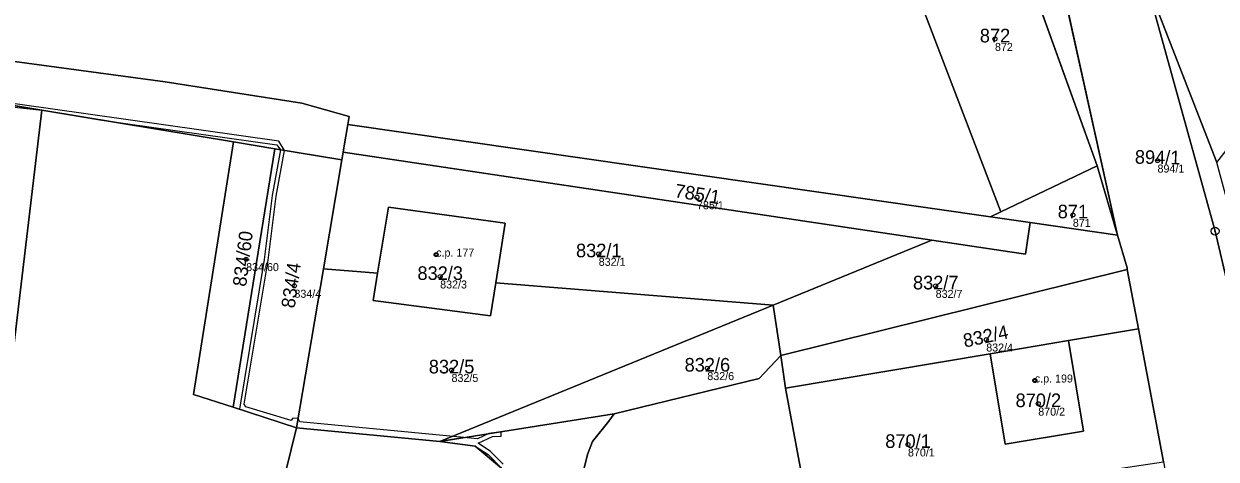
# Model space of a CAD drawing. Extents: x -603967 to -594699, y -1179315 to -1165625.
# Drawn here: x -597555.8 to -597406.8, y -1172148 to -1172093.6 of the extents above; entities that cross this region are included whole.
import ezdxf

# ---------------------------------------------------------------- set-up
doc = ezdxf.new("R2010")
doc.units = 0
for name, color, linetype in [('Definiční body', 7, 'Continuous'), ('Hranice parcel', 7, 'Continuous'), ('Parcelní čísla', 7, 'Continuous'), ('Polygon budovy', 7, 'Continuous'), ('Polygon parcely', 7, 'Continuous'), ('Vnitřní kresba', 7, 'Continuous'), ('Věcná břemena k části', 7, 'Continuous'), ('Značky bodu BP', 7, 'Continuous'), ('Značky budov', 7, 'Continuous')]:
    doc.layers.add(name, color=color, linetype=linetype)

msp = doc.modelspace()

# ---------------------------------------------------------------- linework, layer by layer
at = {"layer": 'Definiční body'}
for centre in [(-597434.42, -1172095.50994), (-597414.11, -1172110.70994), (-597471.65, -1172115.28994), (-597424.69, -1172117.48994), (-597527.98, -1172123.01994), (-597504.24, -1172122.44994), (-597483.93, -1172122.35994), (-597521.95, -1172126.34994), (-597503.74, -1172125.18994), (-597441.83, -1172126.36994), (-597435.51, -1172133.06994), (-597470.36, -1172136.63994), (-597502.32, -1172136.86994), (-597429.44, -1172138.17994), (-597429.01, -1172141.07994), (-597445.29, -1172146.17994)]:
    msp.add_circle(centre, 0.25, dxfattribs=at)
at = {"layer": 'Hranice parcel'}
for p, q in [((-597419.13, -1172120), (-597432.16, -1172060.92)), ((-597406.68, -1172110.93), (-597415.64, -1172087.92)), ((-597406.92, -1172119.52), (-597415.64, -1172087.92)), ((-597553.51, -1172104.42), (-597566.61, -1172102.26)), ((-597529.56, -1172108.37), (-597553.51, -1172104.42)), ((-597515.11, -1172105.18), (-597515.28, -1172106.18)), ((-597434.96, -1172117.72), (-597515.28, -1172106.18)), ((-597524.38, -1172109.23), (-597529.61, -1172141.52)), ((-597529.56, -1172108.37), (-597524.38, -1172109.23)), ((-597516.02, -1172110.6), (-597524.38, -1172109.23)), ((-597515.86, -1172109.63), (-597516.02, -1172110.6)), ((-597515.86, -1172109.63), (-597442.3, -1172120.64)), ((-597516.02, -1172110.6), (-597518.32, -1172124.23)), ((-597433.68, -1172117.11), (-597434.96, -1172117.72)), ((-597430.02, -1172118.43), (-597434.96, -1172117.72)), ((-597430.02, -1172118.43), (-597419.13, -1172120)), ((-597395.99, -1172166.09), (-597406.92, -1172119.52)), ((-597462.13, -1172128.75), (-597442.3, -1172120.64)), ((-597518.32, -1172124.23), (-597521.68, -1172144.11)), ((-597518.32, -1172124.23), (-597511.55, -1172124.77)), ((-597417.89, -1172124.29), (-597461.19, -1172135.04)), ((-597416.49, -1172131.71), (-597417.89, -1172124.29)), ((-597496.79, -1172125.96), (-597462.13, -1172128.75)), ((-597503.8, -1172145.8), (-597462.13, -1172128.75)), ((-597461.19, -1172135.04), (-597462.13, -1172128.75)), ((-597425.23, -1172133.19), (-597416.49, -1172131.71)), ((-597413.37, -1172148.33), (-597416.49, -1172131.71)), ((-597435.04, -1172134.84), (-597425.23, -1172133.19)), ((-597461.19, -1172135.04), (-597460.58, -1172139.14)), ((-597460.58, -1172139.14), (-597435.04, -1172134.84)), ((-597457.25, -1172157.02), (-597460.58, -1172139.14)), ((-597521.68, -1172144.11), (-597529.61, -1172141.52)), ((-597503.8, -1172145.8), (-597482, -1172142.34)), ((-597521.68, -1172144.11), (-597503.8, -1172145.8))]:
    msp.add_line(p, q, dxfattribs=at)
for points in [[(-597767.59, -1172065.35), (-597700.99, -1172074.66), (-597651.32, -1172083.19), (-597629.9, -1172086.68), (-597606.56, -1172090.66), (-597584.13, -1172094.67), (-597538.1, -1172100.85), (-597521.02, -1172103.52), (-597515.11, -1172105.18)], [(-597436.34, -1172070.6), (-597449.24, -1172076.51), (-597433.68, -1172117.11)], [(-597539.96, -1172217.98), (-597549.43, -1172218.19), (-597563.38, -1172220.61), (-597567.49, -1172221.9), (-597553.51, -1172104.42)], [(-597515.28, -1172106.18), (-597515.77, -1172109.12), (-597515.86, -1172109.63)], [(-597529.61, -1172141.52), (-597534.55, -1172139.94), (-597529.56, -1172108.37)], [(-597419.13, -1172120), (-597421.67, -1172111.37), (-597433.68, -1172117.11)], [(-597511.55, -1172124.77), (-597510.19, -1172116.54), (-597495.6, -1172118.51), (-597496.79, -1172125.96)], [(-597442.3, -1172120.64), (-597430.59, -1172122.39), (-597430.02, -1172118.43)], [(-597419.13, -1172120), (-597417.92, -1172124.11), (-597417.89, -1172124.29)], [(-597511.55, -1172124.77), (-597512.11, -1172128.18), (-597497.46, -1172130.11), (-597496.79, -1172125.96)], [(-597425.23, -1172133.19), (-597423.35, -1172144.5), (-597433.16, -1172146.13), (-597435.04, -1172134.84)], [(-597461.19, -1172135.04), (-597463.88, -1172137.94), (-597482, -1172142.34)], [(-597482, -1172142.34), (-597482.67, -1172143.27), (-597484.7, -1172145.81), (-597485.31, -1172147.43), (-597492.49, -1172176.44)], [(-597527.53, -1172167.77), (-597524.4, -1172155.1), (-597521.68, -1172144.11)], [(-597503.8, -1172145.8), (-597499.36, -1172146.4), (-597496.09, -1172149.15), (-597494.72, -1172152.2), (-597494.8, -1172155.8), (-597496.36, -1172162.09), (-597499.48, -1172174.71)]]:
    msp.add_lwpolyline(points, dxfattribs=at)
at = {"layer": 'Polygon budovy'}
for points in [[(-597436.34, -1172070.6), (-597449.24, -1172076.51), (-597433.68, -1172117.11), (-597421.67, -1172111.37)], [(-597512.11, -1172128.18), (-597497.46, -1172130.11), (-597496.79, -1172125.96), (-597495.6, -1172118.51), (-597510.19, -1172116.54), (-597511.55, -1172124.77)], [(-597425.23, -1172133.19), (-597435.04, -1172134.84), (-597433.16, -1172146.13), (-597423.35, -1172144.5)]]:
    msp.add_lwpolyline(points, close=True, dxfattribs=at)
at = {"layer": 'Polygon parcely'}
for points in [[(-597336.8, -1171980.99), (-597357.41, -1172012.37), (-597415.64, -1172087.92), (-597406.68, -1172110.93), (-597328.6, -1172010.33), (-597312.55, -1171979.57), (-597294.16, -1171931.41), (-597265.41, -1171834.76), (-597231.03, -1171700.87), (-597192.77, -1171572.36), (-597166.12, -1171490.21), (-597186.37, -1171480.59), (-597219.81, -1171586.92), (-597242.21, -1171661.64), (-597284.92, -1171826.47), (-597315.48, -1171930.07)], [(-597420.7, -1172059.2), (-597432.16, -1172060.92), (-597419.13, -1172120), (-597417.92, -1172124.11), (-597417.89, -1172124.29), (-597416.49, -1172131.71), (-597413.37, -1172148.33), (-597406.89, -1172182.46), (-597412.39, -1172212.36), (-597408.48, -1172210.78), (-597396.09, -1172205.78), (-597393.45, -1172204.72), (-597394.33, -1172184.09), (-597395.99, -1172166.09), (-597406.92, -1172119.52), (-597415.64, -1172087.92), (-597418.7, -1172070.85), (-597420.12, -1172061.31)], [(-597432.16, -1172060.92), (-597436.34, -1172070.6), (-597449.24, -1172076.51), (-597433.68, -1172117.11), (-597421.67, -1172111.37), (-597419.13, -1172120)], [(-597395.34, -1172159.17), (-597397.34, -1172145.44), (-597399.64, -1172136.93), (-597402.06, -1172128), (-597406.68, -1172110.93), (-597415.64, -1172087.92), (-597406.92, -1172119.52), (-597395.99, -1172166.09), (-597394.33, -1172184.09)], [(-597549.43, -1172218.19), (-597563.38, -1172220.61), (-597567.49, -1172221.9), (-597553.51, -1172104.42), (-597566.61, -1172102.26), (-597582.4, -1172234.73), (-597571.43, -1172229.34), (-597563.94, -1172226.22), (-597549.36, -1172223.56), (-597541.32, -1172223.48), (-597540.7, -1172220.96), (-597539.96, -1172217.98)], [(-597524.4, -1172155.1), (-597521.68, -1172144.11), (-597529.61, -1172141.52), (-597534.55, -1172139.94), (-597529.56, -1172108.37), (-597553.51, -1172104.42), (-597567.49, -1172221.9), (-597563.38, -1172220.61), (-597549.43, -1172218.19), (-597539.96, -1172217.98), (-597534.14, -1172194.46), (-597530.76, -1172180.81), (-597527.53, -1172167.77)], [(-597430.02, -1172118.43), (-597434.96, -1172117.72), (-597515.28, -1172106.18), (-597515.77, -1172109.12), (-597515.86, -1172109.63), (-597442.3, -1172120.64), (-597430.59, -1172122.39)], [(-597529.56, -1172108.37), (-597534.55, -1172139.94), (-597529.61, -1172141.52), (-597524.38, -1172109.23)], [(-597524.38, -1172109.23), (-597529.61, -1172141.52), (-597521.68, -1172144.11), (-597518.32, -1172124.23), (-597516.02, -1172110.6)], [(-597510.19, -1172116.54), (-597495.6, -1172118.51), (-597496.79, -1172125.96), (-597462.13, -1172128.75), (-597442.3, -1172120.64), (-597515.86, -1172109.63), (-597516.02, -1172110.6), (-597518.32, -1172124.23), (-597511.55, -1172124.77)], [(-597421.67, -1172111.37), (-597433.68, -1172117.11), (-597434.96, -1172117.72), (-597430.02, -1172118.43), (-597419.13, -1172120)], [(-597497.46, -1172130.11), (-597496.79, -1172125.96), (-597495.6, -1172118.51), (-597510.19, -1172116.54), (-597511.55, -1172124.77), (-597512.11, -1172128.18)], [(-597430.02, -1172118.43), (-597430.59, -1172122.39), (-597442.3, -1172120.64), (-597462.13, -1172128.75), (-597461.19, -1172135.04), (-597417.89, -1172124.29), (-597417.92, -1172124.11), (-597419.13, -1172120)], [(-597521.68, -1172144.11), (-597503.8, -1172145.8), (-597462.13, -1172128.75), (-597496.79, -1172125.96), (-597497.46, -1172130.11), (-597512.11, -1172128.18), (-597511.55, -1172124.77), (-597518.32, -1172124.23)], [(-597435.04, -1172134.84), (-597425.23, -1172133.19), (-597416.49, -1172131.71), (-597417.89, -1172124.29), (-597461.19, -1172135.04), (-597460.58, -1172139.14)], [(-597503.8, -1172145.8), (-597482, -1172142.34), (-597463.88, -1172137.94), (-597461.19, -1172135.04), (-597462.13, -1172128.75)], [(-597433.16, -1172146.13), (-597435.04, -1172134.84), (-597460.58, -1172139.14), (-597457.25, -1172157.02), (-597446.25, -1172154.62), (-597440.34, -1172153.33), (-597438.31, -1172152.89), (-597423.12, -1172149.78), (-597413.37, -1172148.33), (-597416.49, -1172131.71), (-597425.23, -1172133.19), (-597423.35, -1172144.5)], [(-597425.23, -1172133.19), (-597435.04, -1172134.84), (-597433.16, -1172146.13), (-597423.35, -1172144.5)], [(-597452.41, -1172184.06), (-597452.76, -1172181.79), (-597454.8, -1172170.28), (-597457.25, -1172157.02), (-597460.58, -1172139.14), (-597461.19, -1172135.04), (-597463.88, -1172137.94), (-597482, -1172142.34), (-597482.67, -1172143.27), (-597484.7, -1172145.81), (-597485.31, -1172147.43), (-597492.49, -1172176.44), (-597451.92, -1172186.56)], [(-597499.48, -1172174.71), (-597496.36, -1172162.09), (-597494.8, -1172155.8), (-597494.72, -1172152.2), (-597496.09, -1172149.15), (-597499.36, -1172146.4), (-597503.8, -1172145.8), (-597521.68, -1172144.11), (-597524.4, -1172155.1), (-597527.53, -1172167.77)]]:
    msp.add_lwpolyline(points, close=True, dxfattribs=at)
for points in [[(-597584.13, -1172094.67), (-597538.1, -1172100.85), (-597521.02, -1172103.52), (-597515.11, -1172105.18), (-597515.28, -1172106.18), (-597434.96, -1172117.72), (-597433.68, -1172117.11), (-597449.24, -1172076.51), (-597436.34, -1172070.6), (-597439.6, -1172068.09), (-597448.86, -1172057.43), (-597455.4, -1172049.9), (-597466.14, -1172037.54), (-597480, -1172021.6), (-597500.32, -1171998.25), (-597518.13, -1171977.76), (-597533.33, -1171950.6), (-597514.13, -1171929.67)], [(-597566.61, -1172102.26), (-597553.51, -1172104.42), (-597529.56, -1172108.37), (-597524.38, -1172109.23), (-597516.02, -1172110.6), (-597515.86, -1172109.63), (-597515.77, -1172109.12), (-597515.28, -1172106.18), (-597515.11, -1172105.18), (-597521.02, -1172103.52), (-597538.1, -1172100.85), (-597584.13, -1172094.67)], [(-597492.49, -1172176.44), (-597485.31, -1172147.43), (-597484.7, -1172145.81), (-597482.67, -1172143.27), (-597482, -1172142.34), (-597503.8, -1172145.8), (-597499.36, -1172146.4), (-597496.09, -1172149.15)]]:
    msp.add_lwpolyline(points, dxfattribs=at)
at = {"layer": 'Vnitřní kresba'}
msp.add_line((-597436.34, -1172070.6), (-597421.67, -1172111.37), dxfattribs=at)
at = {"layer": 'Věcná břemena k části'}
for points in [[(-597563.03, -1172103.34), (-597553.51, -1172104.42), (-597546.01, -1172105.66), (-597524.15, -1172108.73), (-597523.68, -1172109.35), (-597524.71, -1172115.07), (-597525.71, -1172123.08), (-597528.82, -1172141.78), (-597521.68, -1172144.11), (-597503.8, -1172145.8), (-597500.77, -1172145.32), (-597521.27, -1172143.33), (-597521.48, -1172142.94), (-597522.13, -1172142.87), (-597522.37, -1172143.18), (-597528.01, -1172141.48), (-597528.21, -1172141.13), (-597525.21, -1172123.16), (-597524.21, -1172115.15), (-597523.18, -1172109.43), (-597523.89, -1172108.27), (-597552.41, -1172104.25), (-597562.22, -1172102.84)], [(-597495.87, -1172148.62), (-597497.44, -1172147.05), (-597499.01, -1172145.99), (-597497.18, -1172145.16), (-597496.11, -1172145.15), (-597496.11, -1172144.58), (-597497.66, -1172144.82), (-597499.07, -1172145.47), (-597500.77, -1172145.32), (-597503.8, -1172145.8), (-597499.36, -1172146.4), (-597497.76, -1172147.43), (-597496.09, -1172149.15)]]:
    msp.add_lwpolyline(points, dxfattribs=at)
at = {"layer": 'Značky bodu BP'}
for radius in [0.5, 0.0303]:
    msp.add_circle((-597406.92, -1172119.51988), radius, dxfattribs=at)
at = {"layer": 'Značky budov'}
for centre in [(-597504.2468, -1172122.44916), (-597429.4468, -1172138.17916)]:
    msp.add_circle(centre, 0.175, dxfattribs=at)

# ---------------------------------------------------------------- texts
at = {"layer": 'Definiční body'}
for s, p in [('872', (-597434.42, -1172096.999)), ('894/1', (-597414.11, -1172112.199)), ('785/1', (-597471.65, -1172116.779)), ('871', (-597424.69, -1172118.979)), ('c.p. 177', (-597504.24, -1172122.7)), ('832/1', (-597483.93, -1172123.849)), ('834/60', (-597527.98, -1172124.509)), ('832/3', (-597503.74, -1172126.679)), ('834/4', (-597521.95, -1172127.839)), ('832/7', (-597441.83, -1172127.859)), ('832/4', (-597435.51, -1172134.559)), ('832/5', (-597502.32, -1172138.359)), ('832/6', (-597470.36, -1172138.129)), ('c.p. 199', (-597429.44, -1172138.43)), ('870/2', (-597429.01, -1172142.569)), ('870/1', (-597445.29, -1172147.669))]:
    msp.add_text(s, height=0.999996, dxfattribs=at).set_placement(p)
at = {"layer": 'Parcelní čísla'}
for s, p in [('872', (-597436.31, -1172095.935)), ('871', (-597426.58, -1172117.915)), ('832/1', (-597486.766, -1172122.785)), ('832/3', (-597506.576, -1172125.615)), ('832/7', (-597444.666, -1172126.795)), ('832/5', (-597505.156, -1172137.295)), ('832/6', (-597473.196, -1172137.065)), ('870/2', (-597431.846, -1172141.505)), ('870/1', (-597448.126, -1172146.605))]:
    msp.add_text(s, height=1.699998, dxfattribs=at).set_placement(p)
for s, rotation, p in [('894/1', 359, (-597416.953, -1172111.085)), ('785/1', 351, (-597474.517, -1172115.266)), ('834/60', 83, (-597527.98, -1172126.512)), ('834/4', 82, (-597521.923, -1172129.217)), ('832/4', 12, (-597438.195, -1172134.075))]:
    msp.add_text(s, height=1.699998, rotation=rotation, dxfattribs=at).set_placement(p)

doc.saveas('drawing.dxf')
